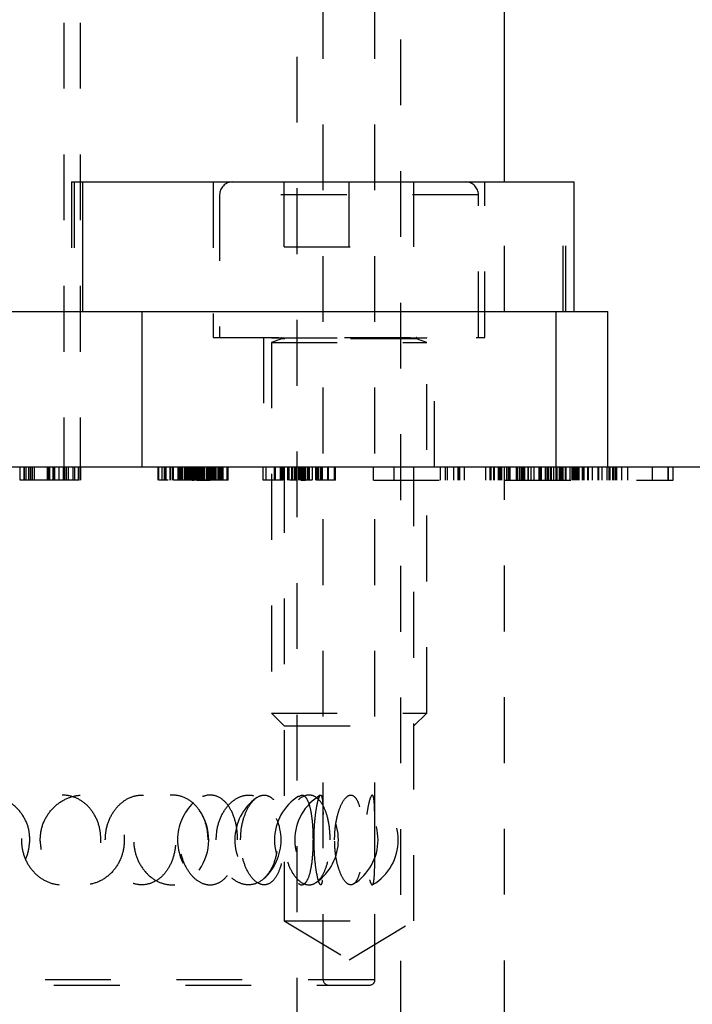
# Model space of a CAD drawing. Header units: inches. Extents: x 1880 to 2363, y -453 to -54.
# Tile 468 of 656: x 1921.04 to 1922.06, y -151.79 to -150.3. Entities that reach past the tile are written whole.
import ezdxf

# ---------------------------------------------------------------- set-up
doc = ezdxf.new("R2010")
doc.units = ezdxf.units.IN
doc.header["$LTSCALE"] = 0.5
doc.header["$MEASUREMENT"] = 0
doc.linetypes.add('HIDDEN', pattern=[0.225, 0.15, -0.075])
doc.layers.add('SID-M-H', color=4, linetype='HIDDEN')
doc.layers.add('SID-M-S', color=105, linetype='Continuous')

msp = doc.modelspace()

# ---------------------------------------------------------------- linework, layer by layer
at = {"layer": 'SID-M-H'}
for p, q in [((1921.45734, -152.25472), (1921.45734, -148.85222)), ((1921.49671, -151.75773), (1921.49671, -148.86009)), ((1921.57545, -151.75773), (1921.57545, -149.0097)), ((1921.61482, -152.8286), (1921.61482, -149.0097)), ((1921.10242, -149.5032), (1921.10242, -150.9782)), ((1921.12742, -149.5032), (1921.12742, -150.9782)), ((1921.11387, -150.54513), (1921.13063, -150.54513)), ((1921.11387, -150.54513), (1921.11387, -150.74198)), ((1921.11787, -150.54513), (1921.11787, -150.74198)), ((1921.32939, -150.54513), (1921.32939, -150.78135)), ((1921.43766, -150.64356), (1921.43766, -150.54513)), ((1921.53608, -150.64356), (1921.53608, -150.54513)), ((1921.63451, -150.64356), (1921.63451, -150.54513)), ((1921.74278, -150.78135), (1921.74278, -150.54513)), ((1921.7723, -150.74198), (1921.7723, -150.54513)), ((1921.8619, -150.74198), (1921.8619, -150.54513)), ((1921.8659, -150.74198), (1921.8659, -150.54513)), ((1921.33923, -150.56482), (1921.33923, -150.78135)), ((1921.73248, -150.56482), (1921.33969, -150.56482)), ((1921.73293, -150.78135), (1921.73293, -150.56482)), ((1921.43766, -150.64356), (1921.63451, -150.64356)), ((1921.32939, -150.78135), (1921.74278, -150.78135)), ((1921.40616, -150.78135), (1921.40616, -150.9782)), ((1921.41797, -150.78135), (1921.41797, -150.78175)), ((1921.41797, -150.78175), (1921.65419, -150.78175)), ((1921.43346, -150.78327), (1921.41797, -150.78891)), ((1921.41797, -150.78891), (1921.65419, -150.78891)), ((1921.41797, -150.78891), (1921.41797, -151.35222)), ((1921.63827, -150.78327), (1921.4339, -150.78327)), ((1921.65419, -150.78891), (1921.63871, -150.78327)), ((1921.65419, -150.78175), (1921.65419, -150.78135)), ((1921.65419, -151.35222), (1921.65419, -150.78891)), ((1921.66601, -150.9782), (1921.66601, -150.78135)), ((1921.03577, -150.9982), (1921.03577, -150.9782)), ((1921.04211, -150.9982), (1921.04211, -150.9782)), ((1921.04269, -150.9982), (1921.04269, -150.9782)), ((1921.045, -150.9982), (1921.045, -150.9782)), ((1921.0492, -150.9982), (1921.0492, -150.9782)), ((1921.04961, -150.9982), (1921.04961, -150.9782)), ((1921.05234, -150.9982), (1921.05234, -150.9782)), ((1921.05493, -150.9982), (1921.05493, -150.9782)), ((1921.05769, -150.9982), (1921.05769, -150.9782)), ((1921.07731, -150.9982), (1921.07731, -150.9782)), ((1921.07855, -150.9982), (1921.07855, -150.9782)), ((1921.07878, -150.9982), (1921.07878, -150.9782)), ((1921.07961, -150.9982), (1921.07961, -150.9782)), ((1921.08037, -150.9982), (1921.08037, -150.9782)), ((1921.08041, -150.9982), (1921.08041, -150.9782)), ((1921.08068, -150.9982), (1921.08068, -150.9782)), ((1921.0808, -150.9982), (1921.0808, -150.9782)), ((1921.08082, -150.9982), (1921.08082, -150.9782)), ((1921.08129, -150.9982), (1921.08129, -150.9782)), ((1921.08634, -150.9982), (1921.08634, -150.9782)), ((1921.08641, -150.9982), (1921.08641, -150.9782)), ((1921.08654, -150.9982), (1921.08654, -150.9782)), ((1921.08709, -150.9982), (1921.08709, -150.9782)), ((1921.08769, -150.9982), (1921.08769, -150.9782)), ((1921.08884, -150.9982), (1921.08884, -150.9782)), ((1921.09519, -150.9982), (1921.09519, -150.9782)), ((1921.10159, -150.9982), (1921.10159, -150.9782)), ((1921.10163, -150.9982), (1921.10163, -150.9782)), ((1921.1017, -150.9982), (1921.1017, -150.9782)), ((1921.10172, -150.9982), (1921.10172, -150.9782)), ((1921.10269, -150.9982), (1921.10269, -150.9782)), ((1921.10384, -150.9982), (1921.10384, -150.9782)), ((1921.10644, -150.9982), (1921.10644, -150.9782)), ((1921.10925, -150.9982), (1921.10925, -150.9782)), ((1921.11654, -150.9982), (1921.11654, -150.9782)), ((1921.11884, -150.9982), (1921.11884, -150.9782)), ((1921.12441, -150.9982), (1921.12441, -150.9782)), ((1921.12454, -150.9982), (1921.12454, -150.9782)), ((1921.12577, -150.9982), (1921.12577, -150.9782)), ((1921.12807, -150.9982), (1921.12807, -150.9782)), ((1921.24565, -150.9982), (1921.24565, -150.9782)), ((1921.24672, -150.9982), (1921.24672, -150.9782)), ((1921.25206, -150.9982), (1921.25206, -150.9782)), ((1921.25526, -150.9982), (1921.25526, -150.9782)), ((1921.25633, -150.9982), (1921.25633, -150.9782)), ((1921.2578, -150.9982), (1921.2578, -150.9782)), ((1921.26381, -150.9982), (1921.26381, -150.9782)), ((1921.26488, -150.9982), (1921.26488, -150.9782)), ((1921.26491, -150.9982), (1921.26491, -150.9782)), ((1921.26808, -150.9982), (1921.26808, -150.9782)), ((1921.269, -150.9982), (1921.269, -150.9782)), ((1921.26915, -150.9982), (1921.26915, -150.9782)), ((1921.27611, -150.9982), (1921.27611, -150.9782)), ((1921.27651, -150.9982), (1921.27651, -150.9782)), ((1921.27663, -150.9982), (1921.27663, -150.9782)), ((1921.27698, -150.9982), (1921.27698, -150.9782)), ((1921.2777, -150.9982), (1921.2777, -150.9782)), ((1921.27797, -150.9982), (1921.27797, -150.9782)), ((1921.27815, -150.9982), (1921.27815, -150.9782)), ((1921.27835, -150.9982), (1921.27835, -150.9782)), ((1921.27877, -150.9982), (1921.27877, -150.9782)), ((1921.2791, -150.9982), (1921.2791, -150.9782)), ((1921.27984, -150.9982), (1921.27984, -150.9782)), ((1921.2808, -150.9982), (1921.2808, -150.9782)), ((1921.28292, -150.9982), (1921.28292, -150.9782)), ((1921.28588, -150.9982), (1921.28588, -150.9782)), ((1921.28625, -150.9982), (1921.28625, -150.9782)), ((1921.28626, -150.9982), (1921.28626, -150.9782)), ((1921.28636, -150.9982), (1921.28636, -150.9782)), ((1921.28675, -150.9982), (1921.28675, -150.9782)), ((1921.28731, -150.9982), (1921.28731, -150.9782)), ((1921.28745, -150.9982), (1921.28745, -150.9782)), ((1921.28838, -150.9982), (1921.28838, -150.9782)), ((1921.28945, -150.9982), (1921.28945, -150.9782)), ((1921.29129, -150.9982), (1921.29129, -150.9782)), ((1921.29216, -150.9982), (1921.29216, -150.9782)), ((1921.29251, -150.9982), (1921.29251, -150.9782)), ((1921.29341, -150.9982), (1921.29341, -150.9782)), ((1921.29356, -150.9982), (1921.29356, -150.9782)), ((1921.29369, -150.9982), (1921.29369, -150.9782)), ((1921.29389, -150.9982), (1921.29389, -150.9782)), ((1921.29441, -150.9982), (1921.29441, -150.9782)), ((1921.29479, -150.9982), (1921.29479, -150.9782)), ((1921.29529, -150.9982), (1921.29529, -150.9782)), ((1921.29573, -150.9982), (1921.29573, -150.9782)), ((1921.29626, -150.9982), (1921.29626, -150.9782)), ((1921.2966, -150.9982), (1921.2966, -150.9782)), ((1921.29681, -150.9982), (1921.29681, -150.9782)), ((1921.29693, -150.9982), (1921.29693, -150.9782)), ((1921.29761, -150.9982), (1921.29761, -150.9782)), ((1921.29807, -150.9982), (1921.29807, -150.9782)), ((1921.29875, -150.9982), (1921.29875, -150.9782)), ((1921.29877, -150.9982), (1921.29877, -150.9782)), ((1921.29908, -150.9982), (1921.29908, -150.9782)), ((1921.29955, -150.9982), (1921.29955, -150.9782)), ((1921.29957, -150.9982), (1921.29957, -150.9782)), ((1921.2996, -150.9982), (1921.2996, -150.9782)), ((1921.29963, -150.9982), (1921.29963, -150.9782)), ((1921.29967, -150.9982), (1921.29967, -150.9782)), ((1921.29978, -150.9982), (1921.29978, -150.9782)), ((1921.29995, -150.9982), (1921.29995, -150.9782)), ((1921.30015, -150.9982), (1921.30015, -150.9782)), ((1921.30017, -150.9982), (1921.30017, -150.9782)), ((1921.30019, -150.9982), (1921.30019, -150.9782)), ((1921.30045, -150.9982), (1921.30045, -150.9782)), ((1921.30052, -150.9982), (1921.30052, -150.9782)), ((1921.3018, -150.9982), (1921.3018, -150.9782)), ((1921.30334, -150.9982), (1921.30334, -150.9782)), ((1921.30441, -150.9982), (1921.30441, -150.9782)), ((1921.30551, -150.9982), (1921.30551, -150.9782)), ((1921.30616, -150.9982), (1921.30616, -150.9782)), ((1921.30641, -150.9982), (1921.30641, -150.9782)), ((1921.30655, -150.9982), (1921.30655, -150.9782)), ((1921.30658, -150.9982), (1921.30658, -150.9782)), ((1921.30761, -150.9982), (1921.30761, -150.9782)), ((1921.30816, -150.9982), (1921.30816, -150.9782)), ((1921.30892, -150.9982), (1921.30892, -150.9782)), ((1921.30975, -150.9982), (1921.30975, -150.9782)), ((1921.31025, -150.9982), (1921.31025, -150.9782)), ((1921.31028, -150.9982), (1921.31028, -150.9782)), ((1921.31069, -150.9982), (1921.31069, -150.9782)), ((1921.31135, -150.9982), (1921.31135, -150.9782)), ((1921.31266, -150.9982), (1921.31266, -150.9782)), ((1921.31296, -150.9982), (1921.31296, -150.9782)), ((1921.31346, -150.9982), (1921.31346, -150.9782)), ((1921.31402, -150.9982), (1921.31402, -150.9782)), ((1921.31454, -150.9982), (1921.31454, -150.9782)), ((1921.31486, -150.9982), (1921.31486, -150.9782)), ((1921.31616, -150.9982), (1921.31616, -150.9782)), ((1921.31639, -150.9982), (1921.31639, -150.9782)), ((1921.31937, -150.9982), (1921.31937, -150.9782)), ((1921.32022, -150.9982), (1921.32022, -150.9782)), ((1921.32043, -150.9982), (1921.32043, -150.9782)), ((1921.3215, -150.9982), (1921.3215, -150.9782)), ((1921.32155, -150.9982), (1921.32155, -150.9782)), ((1921.3217, -150.9982), (1921.3217, -150.9782)), ((1921.3218, -150.9982), (1921.3218, -150.9782)), ((1921.32257, -150.9982), (1921.32257, -150.9782)), ((1921.32364, -150.9982), (1921.32364, -150.9782)), ((1921.32442, -150.9982), (1921.32442, -150.9782)), ((1921.32609, -150.9982), (1921.32609, -150.9782)), ((1921.32684, -150.9982), (1921.32684, -150.9782)), ((1921.32771, -150.9982), (1921.32771, -150.9782)), ((1921.32791, -150.9982), (1921.32791, -150.9782)), ((1921.32898, -150.9982), (1921.32898, -150.9782)), ((1921.32932, -150.9982), (1921.32932, -150.9782)), ((1921.32948, -150.9982), (1921.32948, -150.9782)), ((1921.32977, -150.9982), (1921.32977, -150.9782)), ((1921.33002, -150.9982), (1921.33002, -150.9782)), ((1921.33005, -150.9982), (1921.33005, -150.9782)), ((1921.33092, -150.9982), (1921.33092, -150.9782)), ((1921.33112, -150.9982), (1921.33112, -150.9782)), ((1921.3312, -150.9982), (1921.3312, -150.9782)), ((1921.33142, -150.9982), (1921.33142, -150.9782)), ((1921.33147, -150.9982), (1921.33147, -150.9782)), ((1921.33159, -150.9982), (1921.33159, -150.9782)), ((1921.33165, -150.9982), (1921.33165, -150.9782)), ((1921.33272, -150.9982), (1921.33272, -150.9782)), ((1921.33409, -150.9982), (1921.33409, -150.9782)), ((1921.33716, -150.9982), (1921.33716, -150.9782)), ((1921.3386, -150.9982), (1921.3386, -150.9782)), ((1921.3404, -150.9982), (1921.3404, -150.9782)), ((1921.3418, -150.9982), (1921.3418, -150.9782)), ((1921.34242, -150.9982), (1921.34242, -150.9782)), ((1921.34287, -150.9982), (1921.34287, -150.9782)), ((1921.34302, -150.9982), (1921.34302, -150.9782)), ((1921.34487, -150.9982), (1921.34487, -150.9782)), ((1921.35095, -150.9982), (1921.35095, -150.9782)), ((1921.35249, -150.9982), (1921.35249, -150.9782)), ((1921.40562, -150.9982), (1921.40562, -150.9782)), ((1921.41024, -150.9982), (1921.41024, -150.9782)), ((1921.42293, -150.9982), (1921.42293, -150.9782)), ((1921.42408, -150.9982), (1921.42408, -150.9782)), ((1921.4316, -150.9982), (1921.4316, -150.9782)), ((1921.4321, -150.9982), (1921.4321, -150.9782)), ((1921.43331, -150.9982), (1921.43331, -150.9782)), ((1921.43447, -150.9982), (1921.43447, -150.9782)), ((1921.4353, -150.9982), (1921.4353, -150.9782)), ((1921.43562, -150.9982), (1921.43562, -150.9782)), ((1921.43694, -150.9982), (1921.43694, -150.9782)), ((1921.43766, -150.9782), (1921.43766, -151.6682)), ((1921.4428, -150.9982), (1921.4428, -150.9782)), ((1921.44308, -150.9982), (1921.44308, -150.9782)), ((1921.44323, -150.9982), (1921.44323, -150.9782)), ((1921.44525, -150.9982), (1921.44525, -150.9782)), ((1921.44527, -150.9982), (1921.44527, -150.9782)), ((1921.44885, -150.9982), (1921.44885, -150.9782)), ((1921.44893, -150.9982), (1921.44893, -150.9782)), ((1921.44993, -150.9982), (1921.44993, -150.9782)), ((1921.45289, -150.9982), (1921.45289, -150.9782)), ((1921.4534, -150.9982), (1921.4534, -150.9782)), ((1921.45585, -150.9982), (1921.45585, -150.9782)), ((1921.45985, -150.9982), (1921.45985, -150.9782)), ((1921.461, -150.9982), (1921.461, -150.9782)), ((1921.46338, -150.9982), (1921.46338, -150.9782)), ((1921.46405, -150.9982), (1921.46405, -150.9782)), ((1921.46447, -150.9982), (1921.46447, -150.9782)), ((1921.46562, -150.9982), (1921.46562, -150.9782)), ((1921.46582, -150.9982), (1921.46582, -150.9782)), ((1921.46775, -150.9982), (1921.46775, -150.9782)), ((1921.46789, -150.9982), (1921.46789, -150.9782)), ((1921.4682, -150.9982), (1921.4682, -150.9782)), ((1921.46865, -150.9982), (1921.46865, -150.9782)), ((1921.46894, -150.9982), (1921.46894, -150.9782)), ((1921.46903, -150.9982), (1921.46903, -150.9782)), ((1921.46912, -150.9982), (1921.46912, -150.9782)), ((1921.46975, -150.9982), (1921.46975, -150.9782)), ((1921.4698, -150.9982), (1921.4698, -150.9782)), ((1921.47024, -150.9982), (1921.47024, -150.9782)), ((1921.47361, -150.9982), (1921.47361, -150.9782)), ((1921.47485, -150.9982), (1921.47485, -150.9782)), ((1921.47532, -150.9982), (1921.47532, -150.9782)), ((1921.476, -150.9982), (1921.476, -150.9782)), ((1921.48066, -150.9982), (1921.48066, -150.9782)), ((1921.48579, -150.9982), (1921.48579, -150.9782)), ((1921.48619, -150.9982), (1921.48619, -150.9782)), ((1921.48635, -150.9982), (1921.48635, -150.9782)), ((1921.48707, -150.9982), (1921.48707, -150.9782)), ((1921.48871, -150.9982), (1921.48871, -150.9782)), ((1921.48908, -150.9982), (1921.48908, -150.9782)), ((1921.48954, -150.9982), (1921.48954, -150.9782)), ((1921.48981, -150.9982), (1921.48981, -150.9782)), ((1921.49292, -150.9982), (1921.49292, -150.9782)), ((1921.49472, -150.9982), (1921.49472, -150.9782)), ((1921.49512, -150.9982), (1921.49512, -150.9782)), ((1921.49521, -150.9982), (1921.49521, -150.9782)), ((1921.49578, -150.9982), (1921.49578, -150.9782)), ((1921.5037, -150.9982), (1921.5037, -150.9782)), ((1921.50485, -150.9982), (1921.50485, -150.9782)), ((1921.51408, -150.9982), (1921.51408, -150.9782)), ((1921.51524, -150.9982), (1921.51524, -150.9782)), ((1921.57328, -150.9982), (1921.57328, -150.9782)), ((1921.60467, -150.9982), (1921.60467, -150.9782)), ((1921.63451, -151.6682), (1921.63451, -150.9782)), ((1921.67535, -150.9982), (1921.67535, -150.9782)), ((1921.68255, -150.9982), (1921.68255, -150.9782)), ((1921.68591, -150.9982), (1921.68591, -150.9782)), ((1921.69523, -150.9982), (1921.69523, -150.9782)), ((1921.70187, -150.9982), (1921.70187, -150.9782)), ((1921.70286, -150.9982), (1921.70286, -150.9782)), ((1921.70388, -150.9982), (1921.70388, -150.9782)), ((1921.70454, -150.9982), (1921.70454, -150.9782)), ((1921.71162, -150.9982), (1921.71162, -150.9782)), ((1921.74395, -150.9982), (1921.74395, -150.9782)), ((1921.75047, -150.9982), (1921.75047, -150.9782)), ((1921.75145, -150.9982), (1921.75145, -150.9782)), ((1921.75211, -150.9982), (1921.75211, -150.9782)), ((1921.75605, -150.9982), (1921.75605, -150.9782)), ((1921.75658, -150.9982), (1921.75658, -150.9782)), ((1921.75724, -150.9982), (1921.75724, -150.9782)), ((1921.76358, -150.9982), (1921.76358, -150.9782)), ((1921.76487, -150.9982), (1921.76487, -150.9782)), ((1921.76554, -150.9982), (1921.76554, -150.9782)), ((1921.76684, -150.9982), (1921.76684, -150.9782)), ((1921.76864, -150.9982), (1921.76864, -150.9782)), ((1921.7723, -153.2282), (1921.7723, -150.9782)), ((1921.77596, -150.9982), (1921.77596, -150.9782)), ((1921.77625, -150.9982), (1921.77625, -150.9782)), ((1921.7763, -150.9982), (1921.7763, -150.9782)), ((1921.77915, -150.9982), (1921.77915, -150.9782)), ((1921.78123, -150.9982), (1921.78123, -150.9782)), ((1921.79069, -150.9982), (1921.79069, -150.9782)), ((1921.792, -150.9982), (1921.792, -150.9782)), ((1921.79266, -150.9982), (1921.79266, -150.9782)), ((1921.79564, -150.9982), (1921.79564, -150.9782)), ((1921.79774, -150.9782), (1921.79774, -150.9982)), ((1921.7984, -150.9782), (1921.7984, -150.9982)), ((1921.79858, -150.9982), (1921.79858, -150.9782)), ((1921.79924, -150.9982), (1921.79924, -150.9782)), ((1921.80094, -150.9982), (1921.80094, -150.9782)), ((1921.80161, -150.9982), (1921.80161, -150.9782)), ((1921.80334, -150.9982), (1921.80334, -150.9782)), ((1921.80857, -150.9982), (1921.80857, -150.9782)), ((1921.80923, -150.9982), (1921.80923, -150.9782)), ((1921.81279, -150.9982), (1921.81279, -150.9782)), ((1921.81775, -150.9982), (1921.81775, -150.9782)), ((1921.82544, -150.9982), (1921.82544, -150.9782)), ((1921.8268, -150.9982), (1921.8268, -150.9782)), ((1921.82746, -150.9982), (1921.82746, -150.9782)), ((1921.82815, -150.9982), (1921.82815, -150.9782)), ((1921.82881, -150.9982), (1921.82881, -150.9782)), ((1921.8349, -150.9982), (1921.8349, -150.9782)), ((1921.83585, -150.9982), (1921.83585, -150.9782)), ((1921.8383, -150.9982), (1921.8383, -150.9782)), ((1921.83896, -150.9982), (1921.83896, -150.9782)), ((1921.83904, -150.9982), (1921.83904, -150.9782)), ((1921.83959, -150.9982), (1921.83959, -150.9782)), ((1921.8397, -150.9982), (1921.8397, -150.9782)), ((1921.83986, -150.9982), (1921.83986, -150.9782)), ((1921.84314, -150.9982), (1921.84314, -150.9782)), ((1921.8438, -150.9982), (1921.8438, -150.9782)), ((1921.84755, -150.9982), (1921.84755, -150.9782)), ((1921.8509, -150.9982), (1921.8509, -150.9782)), ((1921.85156, -150.9982), (1921.85156, -150.9782)), ((1921.85282, -150.9982), (1921.85282, -150.9782)), ((1921.85608, -150.9982), (1921.85608, -150.9782)), ((1921.85674, -150.9982), (1921.85674, -150.9782)), ((1921.85796, -150.9982), (1921.85796, -150.9782)), ((1921.85947, -150.9982), (1921.85947, -150.9782)), ((1921.86013, -150.9982), (1921.86013, -150.9782)), ((1921.86182, -150.9982), (1921.86182, -150.9782)), ((1921.86513, -150.9982), (1921.86513, -150.9782)), ((1921.86606, -150.9982), (1921.86606, -150.9782)), ((1921.87238, -150.9982), (1921.87238, -150.9782)), ((1921.8752, -150.9982), (1921.8752, -150.9782)), ((1921.87587, -150.9982), (1921.87587, -150.9782)), ((1921.8765, -150.9982), (1921.8765, -150.9782)), ((1921.87776, -150.9982), (1921.87776, -150.9782)), ((1921.8781, -150.9982), (1921.8781, -150.9782)), ((1921.87877, -150.9982), (1921.87877, -150.9782)), ((1921.8792, -150.9982), (1921.8792, -150.9782)), ((1921.88007, -150.9982), (1921.88007, -150.9782)), ((1921.88088, -150.9982), (1921.88088, -150.9782)), ((1921.88182, -150.9982), (1921.88182, -150.9782)), ((1921.88417, -150.9982), (1921.88417, -150.9782)), ((1921.88585, -150.9982), (1921.88585, -150.9782)), ((1921.89087, -150.9982), (1921.89087, -150.9782)), ((1921.89109, -150.9982), (1921.89109, -150.9782)), ((1921.89153, -150.9982), (1921.89153, -150.9782)), ((1921.89176, -150.9982), (1921.89176, -150.9782)), ((1921.89206, -150.9982), (1921.89206, -150.9782)), ((1921.89295, -150.9982), (1921.89295, -150.9782)), ((1921.89301, -150.9982), (1921.89301, -150.9782)), ((1921.89381, -150.9982), (1921.89381, -150.9782)), ((1921.89903, -150.9982), (1921.89903, -150.9782)), ((1921.89989, -150.9982), (1921.89989, -150.9782)), ((1921.9001, -150.9982), (1921.9001, -150.9782)), ((1921.90646, -150.9982), (1921.90646, -150.9782)), ((1921.91506, -150.9982), (1921.91506, -150.9782)), ((1921.91512, -150.9982), (1921.91512, -150.9782)), ((1921.91592, -150.9982), (1921.91592, -150.9782)), ((1921.92114, -150.9982), (1921.92114, -150.9782)), ((1921.92857, -150.9982), (1921.92857, -150.9782)), ((1921.93174, -150.9982), (1921.93174, -150.9782)), ((1921.93342, -150.9982), (1921.93342, -150.9782)), ((1921.93717, -150.9982), (1921.93717, -150.9782)), ((1921.93723, -150.9982), (1921.93723, -150.9782)), ((1921.93803, -150.9982), (1921.93803, -150.9782)), ((1921.93867, -150.9982), (1921.93867, -150.9782)), ((1921.93933, -150.9982), (1921.93933, -150.9782)), ((1921.94185, -150.9982), (1921.94185, -150.9782)), ((1921.94325, -150.9982), (1921.94325, -150.9782)), ((1921.95068, -150.9982), (1921.95068, -150.9782)), ((1921.96014, -150.9982), (1921.96014, -150.9782)), ((1921.99752, -150.9982), (1921.99752, -150.9782)), ((1922.02138, -150.9982), (1922.02138, -150.9782)), ((1922.0218, -150.9982), (1922.0218, -150.9782)), ((1922.02891, -150.9982), (1922.02891, -150.9782)), ((1921.12577, -150.9982), (1921.03577, -150.9982)), ((1921.26119, -150.9982), (1921.24672, -150.9982)), ((1921.27984, -150.9982), (1921.26915, -150.9982)), ((1921.29739, -150.9982), (1921.30015, -150.9982)), ((1921.30453, -150.9982), (1921.32486, -150.9982)), ((1921.43562, -150.9982), (1921.42408, -150.9982)), ((1921.45585, -150.9982), (1921.446, -150.9982)), ((1921.46274, -150.9982), (1921.46975, -150.9982)), ((1921.47946, -150.9982), (1921.4698, -150.9982)), ((1921.48908, -150.9982), (1921.48635, -150.9982)), ((1921.57328, -150.9982), (1922.02891, -150.9982)), ((1921.41797, -151.35222), (1921.65419, -151.35222)), ((1921.41797, -151.35222), (1921.43766, -151.3719)), ((1921.63451, -151.3719), (1921.65419, -151.35222)), ((1921.43766, -151.3719), (1921.63451, -151.3719)), ((1921.43766, -151.6682), (1921.63451, -151.6682)), ((1921.43766, -151.6682), (1921.53608, -151.72734)), ((1921.53608, -151.72734), (1921.63451, -151.6682)), ((1921.57371, -151.75773), (1920.08114, -151.75773)), ((1920.08727, -151.7656), (1921.56758, -151.7656))]:
    msp.add_line(p, q, dxfattribs=at)
for centre, radius, start, end in [((1921.35892, -150.56482), 0.01969, 90, 180), ((1921.71325, -150.56482), 0.01969, 0, 90), ((1921.43319, -150.78253), 0.000787, 290, 90), ((1921.63897, -150.78253), 0.000787, 90, 250), ((1921.5014, -151.54513), 0.07874, 122.24154, 237.88452), ((1921.5322, -151.54513), 0.07874, 120.36032, 239.41723), ((1921.44114, -151.54513), 0.07874, 305.22991, 54.89493), ((1921.5014, -151.54513), 0.07874, 301.90391, 58.06964), ((1921.5322, -151.54513), 0.07874, 300.5135, 59.60359), ((1921.35406, -151.54513), 0.07874, 133.95272, 225.54569), ((1921.44114, -151.54513), 0.07874, 125.75209, 233.81302), ((1921.35406, -151.54513), 0.07874, 311.68963, 48.13676), ((1921.24396, -151.54513), 0.07874, 324.49643, 34.78852), ((1921.50459, -151.75773), 0.00787, 180, 270), ((1921.56758, -151.75773), 0.00787, 270, 0)]:
    msp.add_arc(centre, radius, start, end, dxfattribs=at)
for points, knots in [([(1921.29529, -150.9982), (1921.29364, -150.9982), (1921.2909, -150.9982), (1921.28705, -150.9982), (1921.2838, -150.9982), (1921.28116, -150.9982), (1921.27984, -150.9982)], [0, 0, 0, 0, 0.3400866, 0.5601427, 0.7801586, 1, 1, 1, 1]), ([(1921.32948, -150.9982), (1921.32542, -150.9982), (1921.31728, -150.9982), (1921.30584, -150.9982), (1921.2993, -150.9982), (1921.29529, -150.9982)], [0, 0, 0, 0, 0.2784374, 0.5586275, 1, 1, 1, 1]), ([(1921.35249, -150.9982), (1921.35225, -150.9982), (1921.35178, -150.9982), (1921.34628, -150.9982), (1921.33831, -150.9982), (1921.33243, -150.9982), (1921.32948, -150.9982)], [0, 0, 0, 0, 0.2807042, 0.5600608, 0.7800099, 1, 1, 1, 1]), ([(1921.42408, -150.9982), (1921.42007, -150.9982), (1921.41449, -150.9982), (1921.40829, -150.9982), (1921.40651, -150.9982), (1921.40562, -150.9982)], [0, 0, 0, 0, 0.5592663, 0.7796008, 1, 1, 1, 1]), ([(1921.51524, -150.9982), (1921.51493, -150.9982), (1921.51431, -150.9982), (1921.50797, -150.9982), (1921.4991, -150.9982), (1921.49242, -150.9982), (1921.48908, -150.9982)], [0, 0, 0, 0, 0.2801769, 0.5595798, 0.7796483, 1, 1, 1, 1]), ([(1921.05072, -151.54513), (1921.05, -151.55266), (1921.04857, -151.56772), (1921.03745, -151.58779), (1921.02092, -151.60329), (1920.99978, -151.61257), (1920.97629, -151.61435), (1920.95312, -151.60809), (1920.93328, -151.59439), (1920.91934, -151.57501), (1920.9129, -151.5525), (1920.91435, -151.52956), (1920.9232, -151.50854), (1920.93848, -151.49141), (1920.95873, -151.47994), (1920.9819, -151.47561), (1921.00535, -151.47926), (1921.0262, -151.49068), (1921.0417, -151.50846), (1921.04964, -151.52774), (1921.05042, -151.5403), (1921.05072, -151.54513)], [0, 0, 0, 0, 0.0520028, 0.1039827, 0.1564753, 0.2102848, 0.2652762, 0.3208623, 0.3762398, 0.4306423, 0.4836601, 0.5355284, 0.5870576, 0.6391963, 0.6925647, 0.7472181, 0.8026932, 0.8582301, 0.9130199, 0.9664974, 1, 1, 1, 1]), ([(1921.15878, -151.54513), (1921.15812, -151.55294), (1921.1568, -151.56857), (1921.14642, -151.58932), (1921.131, -151.60483), (1921.11184, -151.61324), (1921.09145, -151.61394), (1921.07195, -151.60727), (1921.05523, -151.59402), (1921.04306, -151.57536), (1921.03703, -151.553), (1921.03826, -151.52934), (1921.04689, -151.50731), (1921.06179, -151.48978), (1921.08079, -151.47892), (1921.10129, -151.47571), (1921.12095, -151.48005), (1921.138, -151.49127), (1921.15085, -151.50831), (1921.15777, -151.52726), (1921.15849, -151.53998), (1921.15878, -151.54513)], [0, 0, 0, 0, 0.0554579, 0.1109395, 0.1658403, 0.2192081, 0.2711117, 0.3223399, 0.3739729, 0.4268563, 0.4812619, 0.5368274, 0.5927419, 0.6480375, 0.7019377, 0.7542614, 0.8055938, 0.8569812, 0.9093952, 0.9633154, 1, 1, 1, 1]), ([(1921.06641, -151.54513), (1921.06712, -151.55266), (1921.06854, -151.56772), (1921.07953, -151.58779), (1921.09565, -151.60329), (1921.1159, -151.61257), (1921.13796, -151.61435), (1921.15923, -151.60809), (1921.17708, -151.59439), (1921.18942, -151.57501), (1921.19507, -151.5525), (1921.1938, -151.52956), (1921.18602, -151.50854), (1921.17243, -151.49141), (1921.15412, -151.47994), (1921.13273, -151.47561), (1921.11061, -151.47926), (1921.09053, -151.49068), (1921.07535, -151.50846), (1921.06748, -151.52774), (1921.06671, -151.5403), (1921.06641, -151.54513)], [0, 0, 0, 0, 0.0520028, 0.1039827, 0.1564753, 0.2102848, 0.2652762, 0.3208623, 0.3762398, 0.4306423, 0.4836601, 0.5355284, 0.5870576, 0.6391963, 0.6925647, 0.7472181, 0.8026932, 0.8582301, 0.9130199, 0.9664974, 1, 1, 1, 1]), ([(1921.16535, -151.54513), (1921.166, -151.55294), (1921.16732, -151.56857), (1921.17753, -151.58932), (1921.19229, -151.60483), (1921.21001, -151.61324), (1921.22814, -151.61394), (1921.2448, -151.60727), (1921.25859, -151.59402), (1921.26834, -151.57536), (1921.27308, -151.553), (1921.27212, -151.52934), (1921.2653, -151.50731), (1921.25324, -151.48978), (1921.23733, -151.47892), (1921.21948, -151.47571), (1921.20167, -151.48005), (1921.18564, -151.49127), (1921.1732, -151.50831), (1921.16636, -151.52726), (1921.16564, -151.53998), (1921.16535, -151.54513)], [0, 0, 0, 0, 0.0554579, 0.1109395, 0.1658403, 0.2192081, 0.2711117, 0.3223399, 0.3739729, 0.4268563, 0.4812619, 0.5368274, 0.5927419, 0.6480375, 0.7019377, 0.7542614, 0.8055938, 0.8569812, 0.9093952, 0.9633154, 1, 1, 1, 1]), ([(1921.32179, -151.54513), (1921.32123, -151.55266), (1921.32011, -151.56772), (1921.31132, -151.58779), (1921.29812, -151.60329), (1921.281, -151.61257), (1921.26164, -151.61435), (1921.24222, -151.60809), (1921.22534, -151.59439), (1921.21335, -151.57501), (1921.20777, -151.5525), (1921.20903, -151.52956), (1921.21668, -151.50854), (1921.22978, -151.49141), (1921.24695, -151.47994), (1921.2663, -151.47561), (1921.28554, -151.47926), (1921.30236, -151.49068), (1921.31469, -151.50846), (1921.32094, -151.52774), (1921.32156, -151.5403), (1921.32179, -151.54513)], [0, 0, 0, 0, 0.0520028, 0.1039827, 0.1564753, 0.2102848, 0.2652762, 0.3208623, 0.3762398, 0.4306423, 0.4836601, 0.5355284, 0.5870576, 0.6391963, 0.6925647, 0.7472181, 0.8026932, 0.8582301, 0.9130199, 0.9664974, 1, 1, 1, 1]), ([(1921.36665, -151.54513), (1921.36621, -151.55294), (1921.36531, -151.56857), (1921.35819, -151.58932), (1921.34741, -151.60483), (1921.33373, -151.61324), (1921.31883, -151.61394), (1921.30426, -151.60727), (1921.29154, -151.59402), (1921.28214, -151.57536), (1921.27744, -151.553), (1921.2784, -151.52934), (1921.2851, -151.50731), (1921.29655, -151.48978), (1921.31091, -151.47892), (1921.32606, -151.47571), (1921.34027, -151.48005), (1921.35232, -151.49127), (1921.36123, -151.50831), (1921.36596, -151.52726), (1921.36645, -151.53998), (1921.36665, -151.54513)], [0, 0, 0, 0, 0.05545789, 0.11093953, 0.16584033, 0.21920813, 0.27111168, 0.32233985, 0.37397292, 0.42685633, 0.48126186, 0.53682738, 0.59274193, 0.64803751, 0.7019377, 0.75426138, 0.80559376, 0.8569812, 0.90939522, 0.96331536, 1, 1, 1, 1]), ([(1921.33405, -151.54513), (1921.33461, -151.55266), (1921.33571, -151.56772), (1921.34421, -151.58779), (1921.35652, -151.60329), (1921.37173, -151.61257), (1921.38796, -151.61435), (1921.40328, -151.60809), (1921.41585, -151.59439), (1921.42439, -151.57501), (1921.42825, -151.5525), (1921.42739, -151.52956), (1921.42204, -151.50854), (1921.4126, -151.49141), (1921.39963, -151.47994), (1921.38415, -151.47561), (1921.36779, -151.47926), (1921.35263, -151.49068), (1921.34098, -151.50846), (1921.33489, -151.52774), (1921.33429, -151.5403), (1921.33405, -151.54513)], [0, 0, 0, 0, 0.0520028, 0.1039827, 0.1564753, 0.2102848, 0.2652762, 0.3208623, 0.3762398, 0.4306423, 0.4836601, 0.5355284, 0.5870576, 0.6391963, 0.6925647, 0.7472181, 0.8026932, 0.8582301, 0.9130199, 0.9664974, 1, 1, 1, 1]), ([(1921.37111, -151.54513), (1921.37156, -151.55294), (1921.37245, -151.56857), (1921.3793, -151.58932), (1921.38901, -151.60483), (1921.40036, -151.61324), (1921.4116, -151.61394), (1921.42158, -151.60727), (1921.42955, -151.59402), (1921.43504, -151.57536), (1921.43765, -151.553), (1921.43712, -151.52934), (1921.43335, -151.50731), (1921.4265, -151.48978), (1921.41715, -151.47892), (1921.40628, -151.47571), (1921.39505, -151.48005), (1921.38466, -151.49127), (1921.3764, -151.50831), (1921.37179, -151.52726), (1921.37131, -151.53998), (1921.37111, -151.54513)], [0, 0, 0, 0, 0.0554579, 0.1109395, 0.1658403, 0.2192081, 0.2711117, 0.3223399, 0.3739729, 0.4268563, 0.4812619, 0.5368274, 0.5927419, 0.6480375, 0.7019377, 0.7542614, 0.8055938, 0.8569812, 0.9093952, 0.9633154, 1, 1, 1, 1]), ([(1921.50739, -151.54513), (1921.50708, -151.55266), (1921.50646, -151.56772), (1921.50153, -151.58779), (1921.49394, -151.60329), (1921.48379, -151.61257), (1921.47191, -151.61435), (1921.4596, -151.60809), (1921.4486, -151.59439), (1921.44063, -151.57501), (1921.43687, -151.5525), (1921.43772, -151.52956), (1921.44286, -151.50854), (1921.45152, -151.49141), (1921.46263, -151.47994), (1921.4748, -151.47561), (1921.48651, -151.47926), (1921.4964, -151.49068), (1921.50343, -151.50846), (1921.50691, -151.52774), (1921.50726, -151.5403), (1921.50739, -151.54513)], [0, 0, 0, 0, 0.0520028, 0.1039827, 0.1564753, 0.2102848, 0.2652762, 0.3208623, 0.3762398, 0.4306423, 0.4836601, 0.5355284, 0.5870576, 0.6391963, 0.6925647, 0.7472181, 0.8026932, 0.8582301, 0.9130199, 0.9664974, 1, 1, 1, 1]), ([(1921.4598, -151.47908), (1921.4614, -151.47808), (1921.46532, -151.47563), (1921.47091, -151.48022), (1921.47589, -151.49122), (1921.47932, -151.50833), (1921.48104, -151.52726), (1921.48122, -151.53998), (1921.48129, -151.54513)], [0, 0, 0, 0, 0.1255494, 0.3082135, 0.4910736, 0.6775867, 0.8694592, 1, 1, 1, 1]), ([(1921.48287, -151.54513), (1921.48302, -151.55294), (1921.48333, -151.56857), (1921.48564, -151.58932), (1921.48862, -151.60483), (1921.49164, -151.61324), (1921.49405, -151.61394), (1921.49561, -151.60727), (1921.49641, -151.59402), (1921.49667, -151.57536), (1921.49671, -151.553), (1921.49671, -151.52934), (1921.49662, -151.50731), (1921.49616, -151.48978), (1921.495, -151.47892), (1921.49299, -151.47571), (1921.49029, -151.48005), (1921.48732, -151.49127), (1921.48468, -151.50831), (1921.4831, -151.52726), (1921.48293, -151.53998), (1921.48287, -151.54513)], [0, 0, 0, 0, 0.0554579, 0.1109395, 0.1658403, 0.2192081, 0.2711117, 0.3223399, 0.3739729, 0.4268563, 0.4812619, 0.5368274, 0.5927419, 0.6480375, 0.7019377, 0.7542614, 0.8055938, 0.8569812, 0.9093952, 0.9633154, 1, 1, 1, 1]), ([(1921.5141, -151.54513), (1921.5144, -151.55266), (1921.51499, -151.56772), (1921.51953, -151.58779), (1921.5259, -151.60329), (1921.53345, -151.61257), (1921.54105, -151.61435), (1921.54775, -151.60809), (1921.55287, -151.59439), (1921.55613, -151.57501), (1921.55755, -151.5525), (1921.55723, -151.52956), (1921.55525, -151.50854), (1921.55158, -151.49141), (1921.54619, -151.47994), (1921.53931, -151.47561), (1921.53153, -151.47926), (1921.52392, -151.49068), (1921.51782, -151.50846), (1921.51455, -151.52774), (1921.51422, -151.5403), (1921.5141, -151.54513)], [0, 0, 0, 0, 0.0520028, 0.1039827, 0.1564753, 0.2102848, 0.2652762, 0.3208623, 0.3762398, 0.4306423, 0.4836601, 0.5355284, 0.5870576, 0.6391963, 0.6925647, 0.7472181, 0.8026932, 0.8582301, 0.9130199, 0.9664974, 1, 1, 1, 1]), ([(1921.57541, -151.54513), (1921.5754, -151.55266), (1921.57539, -151.56772), (1921.57517, -151.58779), (1921.57451, -151.60329), (1921.57308, -151.61257), (1921.57074, -151.61435), (1921.56768, -151.60809), (1921.56446, -151.59439), (1921.56188, -151.57501), (1921.5606, -151.5525), (1921.56089, -151.52956), (1921.56262, -151.50854), (1921.56535, -151.49141), (1921.56848, -151.47994), (1921.57137, -151.47561), (1921.57353, -151.47926), (1921.57477, -151.49068), (1921.57528, -151.50846), (1921.5754, -151.52774), (1921.57541, -151.5403), (1921.57541, -151.54513)], [0, 0, 0, 0, 0.0520028, 0.1039827, 0.1564753, 0.2102848, 0.2652762, 0.3208623, 0.3762398, 0.4306423, 0.4836601, 0.5355284, 0.5870576, 0.6391963, 0.6925647, 0.7472181, 0.8026932, 0.8582301, 0.9130199, 0.9664974, 1, 1, 1, 1]), ([(1921.48129, -151.54513), (1921.48113, -151.55294), (1921.48081, -151.56857), (1921.47817, -151.58929), (1921.47391, -151.60494), (1921.46808, -151.61284), (1921.46303, -151.61471), (1921.46024, -151.61189), (1921.45979, -151.61143)], [0, 0, 0, 0, 0.197234, 0.3945525, 0.5898053, 0.779606, 0.9641991, 1, 1, 1, 1])]:
    msp.add_open_spline(points, degree=3, knots=knots, dxfattribs=at)
at = {"layer": 'SID-M-S'}
for p, q in [((1921.7723, -150.54513), (1921.7723, -149.0097)), ((1921.13063, -150.54513), (1921.13063, -150.74198)), ((1921.13063, -150.54513), (1921.87866, -150.54513)), ((1921.87866, -150.74198), (1921.87866, -150.54513)), ((1919.75293, -150.74198), (1921.92978, -150.74198)), ((1921.22112, -150.74198), (1921.22112, -150.9782)), ((1921.85104, -150.9782), (1921.85104, -150.74198)), ((1921.92978, -150.9782), (1921.92978, -150.74198)), ((1918.82742, -150.9782), (1932.82742, -150.9782))]:
    msp.add_line(p, q, dxfattribs=at)

doc.saveas('drawing.dxf')
